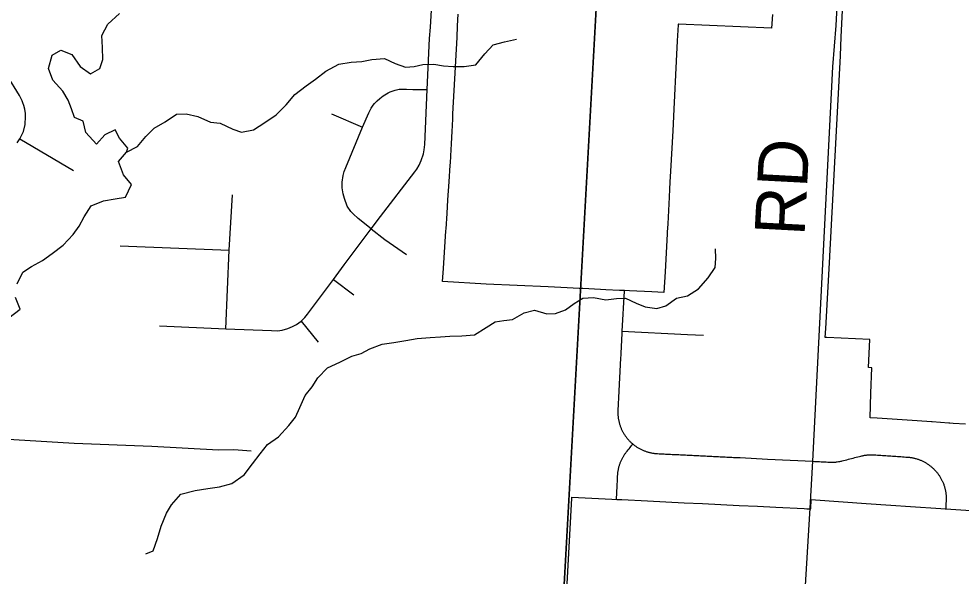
# Model space of a CAD drawing. Extents: x 114604 to 551442, y 316898 to 567001.
# Drawn here: x 170261 to 175916, y 468313 to 471660 of the extents above; entities that cross this region are included whole.
import ezdxf

# ---------------------------------------------------------------- set-up
doc = ezdxf.new("R2010")
doc.units = 0
for name, color, linetype in [('GE_P_Alignment_1000_Cardinal_Points', 7, 'Continuous'), ('GE_P_Alignment_100_Stations', 7, 'Continuous'), ('GE_P_Alignment_500_Distances', 7, 'Continuous'), ('PM_P_Cells', 7, 'Continuous'), ('PM_P_Crosswalk', 7, 'Continuous')]:
    doc.layers.add(name, color=color, linetype=linetype)

msp = doc.modelspace()

# ---------------------------------------------------------------- linework, layer by layer
at = {"layer": 'GE_P_Alignment_1000_Cardinal_Points'}
for p, q in [((172138.5, 471089.6), (172323.8, 471009)), ((170267.3, 470938.5), (170588.7, 470748.8)), ((170870.4, 470296), (171523, 470270.6)), ((172150.1, 470094.1), (172272.2, 470002.5)), ((171954.9, 469844.8), (172057.3, 469718.8))]:
    msp.add_line(p, q, dxfattribs=at)
for points in [[(175010.2, 468721.6), (175026.9, 469002.7), (175145.3, 471370.7), (175165.5, 471619.3), (175184.1, 471961.3), (175187.6, 472060.4)], [(171105.2, 469816.5), (171502.6, 469798.3), (171777, 469788.7), (171813.8, 469786.9), (171841.4, 469790.4), (171875.8, 469799.7), (171903.9, 469811.4), (171926.8, 469824.2), (171954.9, 469844.8), (171977, 469865.8), (171993.7, 469885.8), (172150.1, 470094.1), (172214.4, 470183.3), (172375.6, 470397.8), (172431.7, 470472.6), (172637.5, 470740.5), (172649.5, 470757.7), (172662.8, 470780.2), (172676, 470808.7), (172688.9, 470848.4), (172694.2, 470874.1), (172697.4, 470904.5), (172711.4, 471235.3), (172725.5, 471542.7), (172731.4, 471610.4), (172738.8, 471745.8)], [(170251.3, 470914.8), (170267.3, 470938.5), (170280.3, 470963.6), (170288.4, 470983.9), (170299.1, 471026.3), (170302.2, 471074.3), (170301.1, 471091.8), (170297.1, 471117.8), (170291.6, 471139), (170286, 471155.6), (170281, 471167.8), (170273.4, 471183.5), (170264.7, 471198.8), (170190.8, 471318.8)], [(172375.6, 470397.8), (172297.8, 470460.5), (172266.7, 470489.7), (172254.2, 470503.4), (172232.3, 470535.3), (172215.2, 470580.6), (172206.7, 470609.9), (172201.6, 470644.4), (172201.3, 470679.3), (172206.7, 470718.1), (172213.7, 470743.3), (172223.1, 470767.5), (172323.8, 471009), (172361.7, 471096.1), (172376.2, 471123), (172388.5, 471141), (172396.6, 471151.3), (172411.2, 471167.4), (172427.2, 471182.2), (172448.1, 471198.1), (172478.2, 471215.6), (172490.1, 471221.1), (172518.8, 471231.4), (172544.3, 471237.4), (172588.5, 471237.3), (172624.8, 471236.3), (172711.4, 471235.3)], [(171502.6, 469798.3), (171523, 470270.6), (171542.8, 470603.4)], [(172375.6, 470397.8), (172457.4, 470335.7), (172588.3, 470244.1)], [(173893, 470024.6), (173880.6, 469785), (173880.1, 469775.1), (173879.6, 469765.2), (173879, 469755.4), (173878.5, 469745.5), (173878, 469735.7), (173877.5, 469725.8), (173877, 469715.9), (173876.5, 469706.1), (173875.9, 469696.2), (173875.5, 469686.3), (173874.9, 469676.5), (173874.4, 469666.6), (173873.9, 469656.8), (173873.4, 469646.9), (173872.9, 469637), (173872.4, 469627.2), (173871.9, 469617.3), (173871.3, 469607.4), (173870.8, 469597.6), (173870.3, 469587.7), (173869.8, 469577.9), (173869.3, 469568), (173868.8, 469558.1), (173868.3, 469548.3), (173867.8, 469538.4), (173867.2, 469528.6), (173866.7, 469518.7), (173866.2, 469508.8), (173865.7, 469499), (173865.2, 469489.1), (173864.7, 469479.2), (173864.2, 469469.4), (173863.6, 469459.5), (173863.1, 469449.7), (173862.6, 469439.8), (173862.1, 469429.9), (173861.6, 469420.1), (173861.1, 469410.2), (173860.6, 469400.3), (173860.1, 469390.5), (173859.6, 469380.6), (173859, 469370.8), (173858.5, 469360.9), (173858, 469351), (173857.5, 469341.2), (173857, 469331.3), (173856.5, 469321.4), (173856, 469311.6), (173855.8, 469307.3), (173855.7, 469303), (173855.6, 469298.7), (173855.6, 469294.3), (173855.8, 469290), (173855.9, 469285.7), (173856.2, 469281.4), (173856.5, 469277.1), (173857, 469272.8), (173857.4, 469268.5), (173858, 469264.3), (173858.6, 469260), (173859.3, 469255.7), (173860.1, 469251.5), (173860.9, 469247.2), (173861.9, 469243), (173862.9, 469238.8), (173863.9, 469234.6), (173865.1, 469230.5), (173866.3, 469226.4), (173867.6, 469222.2), (173868.9, 469218.1), (173870.3, 469214), (173871.8, 469210), (173873.4, 469206), (173875, 469202), (173876.8, 469198.1), (173878.5, 469194.1), (173880.4, 469190.2), (173882.2, 469186.3), (173884.2, 469182.5), (173886.2, 469178.7), (173888.4, 469174.9), (173890.5, 469171.2), (173892.8, 469167.5), (173895, 469163.8), (173897.4, 469160.2), (173899.8, 469156.6), (173902.3, 469153.1), (173904.9, 469149.6), (173907.4, 469146.2), (173910.1, 469142.8), (173912.8, 469139.5), (173915.6, 469136.2), (173918.4, 469132.9), (173921.3, 469129.7), (173924.2, 469126.5), (173927.3, 469123.4), (173930.3, 469120.4), (173933.4, 469117.4), (173936.6, 469114.4), (173939.8, 469111.5), (173943, 469108.7), (173946.3, 469105.9), (173949.7, 469103.2), (173953.1, 469100.5), (173956.5, 469097.9), (173960, 469095.3), (173963.6, 469092.9), (173967.2, 469090.4), (173970.8, 469088.1), (173974.5, 469085.8), (173978.2, 469083.5), (173982, 469081.3), (173985.7, 469079.2), (173989.6, 469077.2), (173993.4, 469075.2), (173997.3, 469073.3), (174001.2, 469071.5), (174005.2, 469069.7), (174009.2, 469068), (174013.2, 469066.3), (174017.2, 469064.7), (174021.3, 469063.3), (174025.4, 469061.8), (174029.5, 469060.5), (174033.7, 469059.2), (174037.8, 469058), (174042, 469056.8), (174046.2, 469055.8), (174050.4, 469054.8), (174054.7, 469053.9), (174058.9, 469053), (174063.2, 469052.2), (174067.4, 469051.5), (174071.7, 469050.9), (174076, 469050.4), (174080.4, 469049.9), (174084.7, 469049.5), (174089, 469049.1), (174093.3, 469048.9), (174103.2, 469048.4), (174113.2, 469047.9), (174123.1, 469047.4), (174133, 469046.9), (174142.9, 469046.5), (174152.9, 469046), (174162.8, 469045.5), (174172.7, 469045), (174182.6, 469044.5), (174192.6, 469044), (174202.5, 469043.5), (174212.4, 469043), (174222.3, 469042.6), (174232.2, 469042), (174242.2, 469041.6), (174252.1, 469041.1), (174262, 469040.6), (174272, 469040.1), (174281.9, 469039.6), (174291.8, 469039.1), (174301.7, 469038.6), (174311.6, 469038.2), (174321.6, 469037.7), (174331.5, 469037.2), (174341.4, 469036.7), (174351.4, 469036.2), (174361.3, 469035.7), (174371.2, 469035.2), (174381.1, 469034.7), (174391, 469034.2), (174401, 469033.7), (174410.9, 469033.3), (174420.8, 469032.8), (174430.8, 469032.3), (174440.7, 469031.8), (174450.6, 469031.3), (174460.5, 469030.8), (174470.4, 469030.3), (174480.4, 469029.8), (174490.3, 469029.3), (174500.2, 469028.9), (174510.1, 469028.4), (174520.1, 469027.9), (174530, 469027.4), (174539.9, 469026.9), (174549.8, 469026.4), (174559.8, 469025.9), (174569.7, 469025.4), (174579.6, 469025), (174589.5, 469024.5), (174753.6, 469016.3)], [(173880.6, 469785), (174274, 469764.5), (174369.9, 469759.5)], [(169954.6, 469126.3), (169963.1, 469130.9), (169978.5, 469137.9), (170003.3, 469141), (170232.1, 469132.8), (170593, 469111.9), (171058.7, 469092.7), (171459.8, 469070.6), (171550.7, 469072.7), (171655.2, 469064.6)], [(173847.6, 468770.7), (173848.1, 468780.4), (173848.6, 468790.2), (173849, 468800), (173849.5, 468809.8), (173850, 468819.5), (173850.5, 468829.3), (173851, 468839.1), (173851.4, 468848.8), (173851.9, 468858.6), (173852.4, 468868.4), (173852.9, 468878.1), (173853.4, 468887.9), (173853.8, 468897.7), (173854.3, 468907.4), (173854.8, 468917.2), (173855.1, 468921.5), (173855.4, 468925.8), (173855.8, 468930.2), (173856.2, 468934.5), (173856.8, 468938.8), (173857.4, 468943.1), (173858.1, 468947.4), (173858.9, 468951.6), (173859.8, 468955.9), (173860.7, 468960.1), (173861.7, 468964.3), (173862.7, 468968.5), (173863.9, 468972.7), (173865.1, 468976.9), (173866.4, 468981), (173867.7, 468985.1), (173869.1, 468989.2), (173870.6, 468993.3), (173872.2, 468997.3), (173873.8, 469001.3), (173875.5, 469005.3), (173877.3, 469009.3), (173879.2, 469013.2), (173881.1, 469017.1), (173883.1, 469021), (173885.1, 469024.8), (173887.2, 469028.6), (173889.4, 469032.3), (173891.6, 469036), (173893.9, 469039.7), (173896.3, 469043.3), (173898.7, 469046.9), (173901.2, 469050.5), (173903.8, 469054), (173906.4, 469057.4), (173909.1, 469060.8), (173911.8, 469064.2), (173917.6, 469071.1), (173923.3, 469078.1), (173929.1, 469085.1), (173934.8, 469092), (173940.6, 469099), (173946.3, 469105.9)], [(174753.6, 469016.3), (175026.9, 469002.7), (175036.8, 469002.1), (175046.7, 469001.6), (175056.6, 469001.1), (175066.5, 469000.6), (175076.4, 469000.1), (175086.4, 468999.5), (175096.3, 468999), (175106.1, 468998.5), (175116.1, 468998), (175126, 468997.5), (175130.2, 468997.3), (175134.4, 468997.2), (175138.6, 468997.2), (175142.8, 468997.2), (175147.1, 468997.3), (175151.3, 468997.5), (175155.5, 468997.7), (175159.7, 468998), (175163.9, 468998.4), (175168.1, 468998.9), (175172.3, 468999.4), (175180.6, 469000.6)], [(175180.6, 469000.6), (175184.8, 469001.4), (175188.9, 469002.2), (175193.1, 469003.1), (175197.2, 469004), (175201.3, 469005), (175210.8, 469007.5), (175220.3, 469009.9), (175229.7, 469012.4), (175239.2, 469014.8), (175248.7, 469017.2), (175258.2, 469019.7), (175267.7, 469022.1), (175277.2, 469024.6), (175286.7, 469027), (175296.2, 469029.5), (175305.6, 469031.9), (175315.1, 469034.4), (175319.2, 469035.4), (175323.4, 469036.3), (175327.5, 469037.2), (175331.7, 469038), (175335.8, 469038.7), (175340, 469039.4), (175344.2, 469040), (175348.4, 469040.5), (175352.6, 469041), (175356.8, 469041.4), (175361, 469041.7), (175365.2, 469041.9), (175369.5, 469042.1), (175373.7, 469042.2), (175377.9, 469042.3), (175382.2, 469042.2), (175386.4, 469042.1), (175390.6, 469041.9), (175394.8, 469041.7), (175404.8, 469040.9), (175414.7, 469040.3), (175424.7, 469039.6), (175434.6, 469038.9), (175444.6, 469038.2), (175454.5, 469037.5), (175464.4, 469036.8), (175474.4, 469036.1), (175484.3, 469035.4), (175494.3, 469034.7), (175504.2, 469034.1), (175514.1, 469033.3), (175524.1, 469032.7), (175534, 469032), (175544, 469031.3), (175553.9, 469030.6), (175563.9, 469029.9), (175573.8, 469029.2), (175583.8, 469028.5), (175593.7, 469027.8), (175598.1, 469027.5), (175602.4, 469027), (175606.7, 469026.6), (175611, 469026), (175615.4, 469025.4), (175619.7, 469024.6), (175624, 469023.9), (175628.2, 469023), (175632.5, 469022), (175636.7, 469021), (175640.9, 469019.9), (175645.1, 469018.8), (175649.3, 469017.5), (175653.5, 469016.2), (175657.6, 469014.8), (175661.7, 469013.4), (175665.8, 469011.9), (175669.9, 469010.3), (175673.9, 469008.6), (175677.9, 469006.9), (175681.8, 469005.1), (175685.8, 469003.2), (175689.7, 469001.3), (175693.6, 468999.3), (175697.4, 468997.2), (175701.2, 468995), (175705, 468992.8), (175708.7, 468990.5), (175712.3, 468988.2), (175716, 468985.8), (175719.6, 468983.3), (175723.1, 468980.8), (175726.6, 468978.2), (175730.1, 468975.6), (175733.5, 468972.9), (175736.9, 468970.1), (175740.2, 468967.3), (175743.5, 468964.4), (175746.7, 468961.5), (175749.8, 468958.5), (175752.9, 468955.4), (175756, 468952.3), (175759, 468949.1), (175762, 468945.9), (175764.8, 468942.7), (175767.7, 468939.4), (175770.5, 468936), (175773.2, 468932.6), (175775.8, 468929.1), (175778.4, 468925.6), (175781, 468922.1), (175783.4, 468918.5), (175785.8, 468914.8), (175788.2, 468911.2), (175790.5, 468907.5), (175792.7, 468903.7), (175794.8, 468899.9), (175796.9, 468896.1), (175799, 468892.2), (175800.9, 468888.3), (175802.8, 468884.4), (175804.6, 468880.4), (175806.4, 468876.4), (175808, 468872.4), (175809.6, 468868.4), (175811.2, 468864.3), (175812.6, 468860.2), (175814, 468856.1), (175815.3, 468851.9), (175816.6, 468847.7), (175817.8, 468843.5), (175818.8, 468839.3), (175819.9, 468835.1), (175820.8, 468830.8), (175821.7, 468826.6), (175822.5, 468822.3), (175823.2, 468818), (175823.9, 468813.6), (175824.5, 468809.3), (175825, 468805), (175825.4, 468800.7), (175825.7, 468796.3), (175826, 468792), (175826.2, 468787.6), (175826.3, 468783.2), (175826.4, 468778.9), (175826.4, 468774.6), (175826.2, 468770.2), (175826.1, 468765.8), (175825.8, 468761.5), (175825.1, 468752), (175824.5, 468742.5), (175823.9, 468733), (175823.2, 468723.6), (175822.6, 468714.1)], [(174952.6, 467626.9), (174976.9, 468159.5), (175010.2, 468721.6)]]:
    msp.add_lwpolyline(points, dxfattribs=at)
at = {"layer": 'GE_P_Alignment_100_Stations'}
for points in [[(175942, 469225.7), (175869, 469230.5), (175847.4, 469231.9), (175842.3, 469232.3), (175743.1, 469238.8), (175737.9, 469239.2), (175651.7, 469244.9), (175621.5, 469246.9), (175532, 469252.9), (175412.2, 469260.8), (175369.2, 469263.7), (175374.9, 469412.4), (175380.5, 469564.4), (175359.9, 469565.6), (175368.9, 469733.8), (175109.4, 469745.2), (175100.4, 469745.6), (175103.4, 469799.6), (175127.4, 470231.3), (175127.5, 470233.8), (175191.2, 471438.3), (175196.2, 471552.2), (175222.6, 472070.9)], [(174784.9, 471686.6), (174778.4, 471603.2), (174220.9, 471627.6), (174217.9, 471627.7), (174217.7, 471624.3), (174212.6, 471527.2), (174206.2, 471406.5), (174192.9, 471116.5), (174185.8, 470987.7), (174172.5, 470745.8), (174168.9, 470678.8), (174166.6, 470637.6), (174164, 470589.9), (174155.2, 470428.7), (174152.5, 470379.3), (174151.9, 470368.4), (174147.8, 470292.4), (174143.6, 470216.6), (174139.4, 470140.7), (174132.6, 470016), (174060.3, 470019.9), (173925.9, 470026.4), (173925.4, 470026.4), (173895.5, 470027.9), (173865.5, 470029.3), (173783.8, 470033.3), (173751.1, 470034.9), (173645.8, 470040), (173624.2, 470041), (173551.1, 470044.4), (173437.9, 470049.7), (173064.8, 470066.9), (172804.7, 470081.8), (172809.8, 470160), (172824.5, 470387.3), (172825.3, 470399), (172831.2, 470489.9), (172836.6, 470573.3), (172843.6, 470681.6), (172850.1, 470781.3), (172851, 470795.4), (172855.3, 470876), (172856.9, 470906.7), (172859.2, 470950.2), (172861, 470982.6), (172863, 471020.3), (172865, 471058.5), (172866.7, 471090), (172870.4, 471159.8), (172874.1, 471230), (172877.8, 471299.7), (172881.5, 471369.6), (172883.6, 471408.7), (172887.3, 471478.5), (172891, 471548.2), (172894.7, 471618.3), (172898.4, 471688.1)], [(173542.9, 468121.5), (173580.3, 468781.7), (173580.6, 468787.2), (173820, 468775.4), (173850, 468773.9), (173879.9, 468772.4), (174034.8, 468764.8), (174144.6, 468759.4), (174254.5, 468754), (174364.4, 468748.6), (174474.2, 468743.2), (174584.1, 468737.7), (174693.9, 468732.3), (174803.8, 468726.9), (174973.6, 468718.6), (174990.1, 468717.7), (175013.6, 468716.6), (175016.5, 468773.3), (175041.7, 468771.5), (175346.2, 468749.8), (175493.3, 468739.8), (175613.1, 468731.7), (175795.1, 468719.4), (175854.9, 468715.3), (176035.1, 468703.4)]]:
    msp.add_lwpolyline(points, dxfattribs=at)
at = {"layer": 'GE_P_Alignment_500_Distances'}
for points in [[(169905.4, 461946.5), (169968.1, 464386.5), (169947, 464678.7), (169899, 465343.8), (169749.8, 465987.7), (169587.5, 466795.7), (170734.8, 466733), (170828.3, 466720.5), (173439.3, 466568.9), (173760.3, 472337.1), (173996.9, 476378.2), (174122.9, 478346.3)], [(174122.9, 478346.3), (173996.9, 476378.2), (173760.3, 472337.1), (173439.3, 466568.9), (170828.3, 466720.5), (170734.8, 466733), (169587.5, 466795.7), (169749.8, 465987.7), (169899, 465343.8), (169947, 464678.7), (169968.1, 464386.5), (169905.4, 461946.5)]]:
    msp.add_lwpolyline(points, dxfattribs=at)
at = {"layer": 'PM_P_Cells'}
for points in [[(170907, 470858.8), (170914.9, 470882.8), (170864.6, 470942.6), (170840.3, 470992.6), (170778.3, 470964.3), (170726.4, 470908), (170664, 470977.8), (170647.6, 471045.8), (170595.4, 471067.6), (170577.2, 471119.6), (170556.9, 471171.5), (170524.6, 471225.5), (170466.2, 471291.3), (170439.8, 471361.2), (170461.5, 471441.4), (170513.5, 471471.7), (170579.8, 471445.9), (170630.2, 471374), (170690.5, 471330.3), (170746.5, 471362.5), (170766.3, 471416.7), (170764, 471488.7), (170759.7, 471560.8), (170795.5, 471627), (170865.4, 471691.4)], [(171023.9, 470954.2), (171074.1, 471004.3), (171139.7, 471040.7), (171207.3, 471087.2), (171265.3, 471089.6), (171335.3, 471074.1), (171411.5, 471038.6), (171469.5, 471033), (171545.7, 470997.5), (171597.8, 470979.9), (171669.7, 470992.4), (171737.3, 471036.8), (171804.9, 471083.3), (171866.4, 471143.8), (171917.9, 471206.1), (171985.4, 471256.6), (172041.1, 471297), (172102.7, 471345.5), (172182.3, 471388), (172256.1, 471400.5), (172320.1, 471403), (172379.9, 471415.4), (172455.8, 471421.9), (172520, 471392.4), (172582.1, 471368.8), (172634, 471373.1), (172685.9, 471385.5), (172751.8, 471388), (172809.9, 471378.3), (172867.9, 471372.8), (172933.8, 471373.2), (173003.7, 471383.7), (173057.1, 471450.1), (173108.7, 471504.5), (173176.5, 471520.9), (173248.3, 471537.4)], [(170250.8, 470069.3), (170284.6, 470139.5), (170336.6, 470171.8), (170402.6, 470208.1), (170460.5, 470250.4), (170526.5, 470300.7), (170588.3, 470365), (170624.2, 470415.2), (170654, 470471.3), (170695.9, 470537.6), (170769.9, 470567.9), (170840, 470578.2), (170902.1, 470588.5), (170937.9, 470664.7), (170889.5, 470722.6), (170859.1, 470802.5), (170907, 470858.8), (170973, 470893.1), (171023.9, 470954.2)], [(171023.5, 468446), (171067, 468464.2), (171094.4, 468538.3), (171115.8, 468612.5), (171147.2, 468690.7), (171176.8, 468740.9), (171234.3, 468805.3), (171320.1, 468827.9), (171395.9, 468838.4), (171465.8, 468848.9), (171539.6, 468869.4), (171613.1, 468921.9), (171662.6, 468988.2), (171710.1, 469046.6), (171753.7, 469102.9), (171819.3, 469149.3), (171880.7, 469217.7), (171922.3, 469268), (171947.9, 469326.2), (171979.3, 469398.4), (172020.9, 469450.7), (172056.4, 469504.9), (172114, 469563.3), (172187.7, 469597.8), (172259.3, 469634.3), (172315.2, 469650.7), (172366.9, 469679.1), (172442.6, 469705.6), (172512.5, 469716.1), (172584.4, 469728.6), (172652.2, 469741), (172730.1, 469745.6), (172792, 469750), (172847.9, 469754.4), (172919.9, 469756.9), (172995.8, 469761.4), (173065.4, 469805.9), (173119.1, 469840.3), (173171, 469848.6), (173222.9, 469855), (173294.6, 469893.5), (173356.4, 469909.9), (173430.5, 469888.4), (173482.4, 469890.8), (173542.2, 469913.2), (173593.9, 469949.6), (173645.6, 469981.9), (173709.5, 469986.4), (173783.6, 469972.9), (173847.5, 469981.3), (173901.4, 469981.7), (173965.6, 469952.1), (174019.7, 469930.5), (174089.7, 469921), (174143.6, 469935.4), (174207.2, 469981.8), (174273, 469996.3), (174340.6, 470038.7), (174398.1, 470105.1), (174439.6, 470167.4), (174443.2, 470221.5), (174442.7, 470279.5)], [(170201.6, 469865), (170269.5, 469917.3), (170241.1, 469987.2)]]:
    msp.add_lwpolyline(points, dxfattribs=at)

# ---------------------------------------------------------------- texts
at = {"layer": 'PM_P_Crosswalk'}
msp.add_text('RD', height=300, rotation=86.9595, dxfattribs=at).set_placement((174975.7, 470352.5))

doc.saveas('drawing.dxf')
